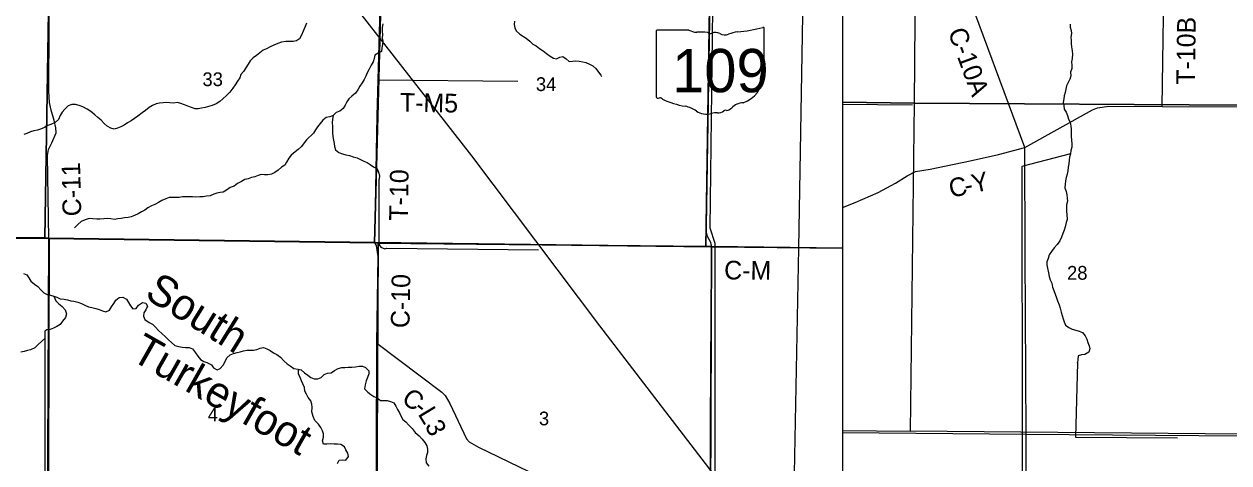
# Model space of a CAD drawing. Extents: x -6.2 to 37.4, y 0.2 to 22.2.
# Drawn here: x 3.834 to 5.67, y 15.024 to 15.692 of the extents above; entities that cross this region are included whole.
import ezdxf

# ---------------------------------------------------------------- set-up
doc = ezdxf.new("R2010")
doc.units = 0
for name, color, linetype in [('GM_X_County_Road', 7, 'Continuous'), ('GM_X_County_Road_Text', 7, 'Continuous'), ('GM_X_Minor_River', 7, 'Continuous'), ('GM_X_Minor_River_Text', 7, 'Continuous'), ('GM_X_Rail_Line', 7, 'Continuous'), ('GM_X_Section', 7, 'Continuous'), ('GM_X_Section_Text', 7, 'Continuous'), ('GM_X_State_Location', 7, 'Continuous'), ('GM_X_State_Route', 7, 'Continuous'), ('GM_X_State_Shield', 7, 'Continuous'), ('GM_X_Township', 7, 'Continuous'), ('GM_X_Township_Road', 7, 'Continuous'), ('GM_X_Township_Road_Text', 7, 'Continuous'), ('GM_X_US_Shield', 7, 'Continuous'), ('SH_Border', 7, 'Continuous'), ('SH_Cut_Line', 7, 'Continuous')]:
    doc.layers.add(name, color=color, linetype=linetype)

msp = doc.modelspace()

# ---------------------------------------------------------------- linework, layer by layer
at = {"layer": 'GM_X_County_Road'}
for p, q in [((3.8714, 15.3654), (4.3681, 15.3589)), ((4.3681, 15.3589), (4.8816, 15.3526)), ((4.8816, 15.3526), (5.0809, 15.3505))]:
    msp.add_line(p, q, dxfattribs=at)
for points in [[(5.3585, 15.5042), (5.2393, 15.8258), (5.1464, 16.0725), (5.0809, 16.2466)], [(3.8714, 15.3654), (3.8691, 15.4916), (3.8708, 15.5012), (3.8761, 15.511), (3.8823, 15.5261), (3.8819, 15.5339), (3.8792, 15.5453), (3.8747, 15.561), (3.8723, 15.5724), (3.8714, 15.5899), (3.8725, 15.7871), (3.8731, 15.8656)], [(5.3585, 15.5042), (5.4617, 15.5613), (5.4694, 15.5646), (5.4865, 15.567), (5.5679, 15.5665), (5.6937, 15.5658), (5.8547, 15.5649), (5.8668, 15.5655), (5.8895, 15.5604), (5.9287, 15.5514), (5.9432, 15.5457), (5.9817, 15.5284), (6.1367, 15.4568), (6.1474, 15.4498), (6.1658, 15.4376), (6.1945, 15.414)], [(5.0809, 15.4125), (5.0999, 15.4202), (5.1353, 15.4356), (5.1613, 15.4498), (5.1793, 15.4609), (5.1918, 15.4674), (5.2144, 15.471), (5.2752, 15.4835), (5.3182, 15.4934), (5.3585, 15.5042)], [(2.9611, 15.3728), (3.3655, 15.368), (3.8714, 15.3654)], [(4.3712, 15.2058), (4.3733, 15.3381), (4.3705, 15.3549), (4.3681, 15.3589)], [(4.3712, 15.2058), (4.4704, 15.1311), (4.475, 15.1261), (4.4823, 15.114), (4.5079, 15.0602), (4.5117, 15.0558), (4.5262, 15.0474), (4.6796, 14.9736), (4.7056, 14.9596), (4.7333, 14.9416), (4.7507, 14.9275), (4.7964, 14.8806)]]:
    msp.add_lwpolyline(points, dxfattribs=at)
at = {"layer": 'GM_X_Minor_River'}
for p, q in [((5.0809, 15.5701), (5.1874, 15.5691)), ((3.8653, 15.2244), (3.8642, 14.3074))]:
    msp.add_line(p, q, dxfattribs=at)
for points in [[(4.8897, 16.0915), (4.8869, 16.0485), (4.8784, 15.3818), (4.886, 15.3582), (4.8861, 14.8386)], [(4.2639, 15.6933), (4.2621, 15.6882), (4.2588, 15.6811), (4.2564, 15.6749), (4.2534, 15.6697), (4.2485, 15.6664), (4.2438, 15.6654), (4.2385, 15.6654), (4.2326, 15.6656), (4.2259, 15.6645), (4.2202, 15.6623), (4.214, 15.6599), (4.2088, 15.6574), (4.203, 15.6545), (4.1977, 15.6522), (4.1926, 15.648), (4.1878, 15.6439), (4.1825, 15.6407), (4.178, 15.6359), (4.1752, 15.6308), (4.1716, 15.6253), (4.1681, 15.6199), (4.1639, 15.615), (4.1623, 15.6102), (4.1589, 15.6053), (4.1555, 15.5994), (4.1516, 15.5942), (4.147, 15.5884), (4.1421, 15.5832), (4.1367, 15.5779), (4.1318, 15.5739), (4.1262, 15.5706), (4.1202, 15.5679), (4.1093, 15.5647), (4.104, 15.5637), (4.099, 15.5629), (4.0941, 15.563), (4.0889, 15.5651), (4.0832, 15.5671), (4.078, 15.5692), (4.0726, 15.571), (4.0675, 15.5727), (4.061, 15.5714), (4.0557, 15.5721), (4.0508, 15.5723), (4.0457, 15.5718), (4.0399, 15.5714), (4.035, 15.5703), (4.0292, 15.568), (4.0242, 15.5647), (4.0188, 15.5605), (4.0137, 15.5566), (4.0071, 15.5517), (4.0021, 15.5483), (3.9967, 15.5448), (3.9911, 15.5414), (3.986, 15.5381), (3.981, 15.5354), (3.9757, 15.5333), (3.9709, 15.5319), (3.9658, 15.5332), (3.9604, 15.5364), (3.9554, 15.5405), (3.9512, 15.5454)], [(4.3801, 15.6922), (4.379, 15.6869), (4.3792, 15.681), (4.3798, 15.6759), (4.3793, 15.6708), (4.3801, 15.666), (4.3798, 15.6609), (4.3785, 15.656), (4.3781, 15.6503), (4.3733, 15.6478), (4.3683, 15.6447), (4.3672, 15.6394), (4.3653, 15.6346), (4.3627, 15.6293), (4.3595, 15.6233), (4.3563, 15.6177), (4.3544, 15.6127), (4.3518, 15.6074), (4.3488, 15.6024), (4.3454, 15.5974), (4.342, 15.592), (4.3385, 15.5868), (4.3332, 15.582), (4.3284, 15.5783), (4.3254, 15.5735), (4.3231, 15.5686), (4.3196, 15.5634), (4.3145, 15.5592), (4.3093, 15.5573), (4.3045, 15.553), (4.2993, 15.5505), (4.2941, 15.5499), (4.2887, 15.5457), (4.2849, 15.5407), (4.2808, 15.5357), (4.2778, 15.5309), (4.2746, 15.5258), (4.2639, 15.5157), (4.2602, 15.5109), (4.2562, 15.5057), (4.2513, 15.5011), (4.2465, 15.4976), (4.2408, 15.4923), (4.2369, 15.4875), (4.2333, 15.4819), (4.2307, 15.477), (4.2259, 15.474), (4.2208, 15.4696), (4.2158, 15.4657), (4.2108, 15.4632), (4.205, 15.4624), (4.1999, 15.4626), (4.195, 15.4629), (4.1902, 15.4613), (4.1854, 15.4594), (4.1803, 15.4582), (4.1749, 15.4565), (4.1701, 15.4553), (4.1649, 15.4524), (4.1586, 15.449), (4.1537, 15.4453), (4.1478, 15.443), (4.142, 15.439), (4.1369, 15.436), (4.1322, 15.4355), (4.1274, 15.4342), (4.1226, 15.4328), (4.1171, 15.4305), (4.1117, 15.4299), (4.1064, 15.4291), (4.1015, 15.4288), (4.0954, 15.4285), (4.0903, 15.4286), (4.0853, 15.4286), (4.08, 15.4289), (4.0751, 15.4287), (4.0698, 15.4279), (4.065, 15.4278)], [(4.5807, 15.6963), (4.5805, 15.6914), (4.5813, 15.6863), (4.5833, 15.6815), (4.5888, 15.6764), (4.5985, 15.6704), (4.6042, 15.6662), (4.6088, 15.6614), (4.6139, 15.6588), (4.6189, 15.6548), (4.6245, 15.651), (4.6298, 15.6471), (4.6352, 15.643), (4.6401, 15.6402), (4.6449, 15.6391), (4.65, 15.6416), (4.6547, 15.6426), (4.6595, 15.639), (4.6644, 15.6349), (4.6695, 15.6357), (4.6746, 15.6361), (4.6795, 15.6354), (4.6848, 15.6343), (4.6897, 15.6336), (4.6951, 15.6311), (4.7002, 15.6285), (4.705, 15.6244), (4.709, 15.619), (4.7127, 15.6141), (4.7134, 15.6124)], [(5.4278, 15.692), (5.4277, 15.6871), (5.4291, 15.6823), (5.4298, 15.6776), (5.4286, 15.6723), (5.4294, 15.667), (5.4293, 15.6622), (5.4298, 15.6571), (5.4306, 15.6512), (5.4311, 15.6464), (5.4305, 15.6394), (5.4297, 15.6345), (5.43, 15.6296), (5.43, 15.6243), (5.4282, 15.6186), (5.4285, 15.6131), (5.4272, 15.6082), (5.4247, 15.6029), (5.4219, 15.5977), (5.4202, 15.5878), (5.4184, 15.5829), (5.4179, 15.578), (5.4168, 15.5727), (5.4182, 15.5678), (5.4185, 15.5626), (5.4216, 15.5577), (5.4238, 15.5529), (5.425, 15.5473), (5.4278, 15.5425), (5.4288, 15.5366), (5.4293, 15.5317), (5.4294, 15.526), (5.4294, 15.5205), (5.4295, 15.5156), (5.4302, 15.5093), (5.4301, 15.5044), (5.4288, 15.4993), (5.4281, 15.4944), (5.4267, 15.4895), (5.426, 15.4845), (5.4255, 15.479), (5.4247, 15.4739), (5.4242, 15.4684), (5.4231, 15.4633), (5.4215, 15.4583), (5.4206, 15.4532), (5.4202, 15.448), (5.4197, 15.4425), (5.4218, 15.4372), (5.4225, 15.4321), (5.4231, 15.4267), (5.4236, 15.422), (5.4222, 15.4169), (5.4221, 15.4114), (5.4222, 15.4066), (5.4228, 15.4019), (5.4231, 15.3945), (5.4216, 15.3896), (5.4202, 15.3832), (5.4187, 15.3781), (5.4163, 15.3732), (5.4143, 15.3673), (5.4117, 15.3619), (5.4078, 15.3563), (5.4034, 15.3513), (5.3993, 15.3458), (5.3957, 15.3406), (5.3939, 15.3351), (5.3923, 15.3298), (5.3922, 15.3251), (5.3932, 15.3202), (5.3944, 15.3129), (5.3956, 15.3076), (5.3974, 15.3022), (5.3996, 15.2975), (5.4006, 15.291), (5.4026, 15.2862), (5.405, 15.2807), (5.4069, 15.2751), (5.4083, 15.2703), (5.4111, 15.2644), (5.4125, 15.2591), (5.4137, 15.2534), (5.4153, 15.248), (5.4171, 15.243), (5.4185, 15.2383), (5.4203, 15.2333), (5.4256, 15.2296), (5.4306, 15.2274), (5.4361, 15.2258), (5.4416, 15.224), (5.4467, 15.2222), (5.4504, 15.217), (5.4528, 15.212), (5.4545, 15.207), (5.4567, 15.202)], [(3.9512, 15.5454), (3.9462, 15.5499), (3.9412, 15.554), (3.9351, 15.5586), (3.9295, 15.5623), (3.923, 15.5659), (3.9177, 15.5682), (3.9121, 15.5697), (3.9064, 15.5693), (3.901, 15.5675), (3.8956, 15.5626), (3.8916, 15.5577), (3.8886, 15.5525), (3.8858, 15.5467), (3.8811, 15.5419), (3.8746, 15.5389), (3.8696, 15.5373), (3.8648, 15.5346), (3.8586, 15.532), (3.8538, 15.5304), (3.8487, 15.5296), (3.8432, 15.528), (3.8378, 15.5254), (3.833, 15.524)], [(4.3045, 15.553), (4.3037, 15.5472), (4.3032, 15.5417), (4.3036, 15.5366), (4.3036, 15.5318), (4.3038, 15.5261), (4.3043, 15.5208), (4.305, 15.5153), (4.306, 15.5103), (4.3065, 15.5056), (4.3082, 15.5006), (4.3134, 15.4966), (4.3186, 15.4946), (4.3237, 15.4929), (4.3294, 15.4916), (4.335, 15.4899), (4.3412, 15.4882), (4.3464, 15.4856), (4.3515, 15.4834), (4.3563, 15.4809), (4.3612, 15.4783), (4.366, 15.4748), (4.3714, 15.4714), (4.3739, 15.4662), (4.3753, 15.4614), (4.3745, 15.4559), (4.3743, 15.4552)], [(5.4281, 15.4944), (5.3538, 15.4752), (5.3544, 15.0595), (5.3561, 14.5724)], [(4.3743, 15.4552), (4.3742, 15.3624), (4.3746, 15.3556), (4.3773, 15.3521), (4.3835, 15.3498), (4.3866, 15.3509), (4.6176, 15.3479)], [(4.065, 15.4278), (4.0597, 15.4276), (4.0548, 15.4276), (4.0498, 15.4258), (4.0433, 15.4232), (4.0384, 15.4204), (4.033, 15.4174), (4.0278, 15.4149), (4.0224, 15.412), (4.0174, 15.4085), (4.0126, 15.4058), (4.0076, 15.4028), (4.0018, 15.4003), (3.9968, 15.3985), (3.9921, 15.3975), (3.9865, 15.3971), (3.9814, 15.3956), (3.9762, 15.3951), (3.9713, 15.3945), (3.966, 15.3951), (3.9605, 15.3958), (3.955, 15.3954), (3.9491, 15.395), (3.9442, 15.3949), (3.9381, 15.3953), (3.9327, 15.3958), (3.9269, 15.3939), (3.9204, 15.3913), (3.9155, 15.3869), (3.9104, 15.3817), (3.9102, 15.3815)], [(3.8325, 15.3122), (3.8376, 15.3102), (3.8408, 15.3054), (3.8441, 15.3003), (3.8493, 15.296), (3.8545, 15.2922), (3.8589, 15.2874), (3.8636, 15.2825), (3.8687, 15.2803), (3.8736, 15.2792), (3.8787, 15.2775), (3.8837, 15.2758), (3.8888, 15.2734), (3.8945, 15.2731), (3.8997, 15.272), (3.9046, 15.2703), (3.9095, 15.2701), (3.9157, 15.2683), (3.921, 15.2662), (3.9264, 15.264), (3.9316, 15.2615), (3.9369, 15.2604), (3.9428, 15.2589), (3.9482, 15.2573), (3.9533, 15.255), (3.9582, 15.2539), (3.9635, 15.2562), (3.9667, 15.2613), (3.9705, 15.2665), (3.9733, 15.2713), (3.9783, 15.2757), (3.984, 15.2761), (3.9898, 15.2731), (3.9927, 15.2681), (3.996, 15.2629), (3.9994, 15.258), (4.0042, 15.2588), (4.0079, 15.2639), (4.0138, 15.2679), (4.0192, 15.2671), (4.0219, 15.2623), (4.0189, 15.2569), (4.0163, 15.252), (4.0154, 15.2469), (4.0175, 15.2418), (4.024, 15.2374), (4.0292, 15.2348), (4.034, 15.2301), (4.0383, 15.2252), (4.0438, 15.2203), (4.0486, 15.216), (4.0536, 15.2109), (4.0584, 15.2072), (4.0635, 15.2025), (4.0694, 15.201), (4.0745, 15.2001), (4.0798, 15.1995), (4.0853, 15.1994), (4.0901, 15.1975), (4.0949, 15.1913), (4.0985, 15.1863), (4.1023, 15.1812), (4.1074, 15.1782), (4.1123, 15.1766), (4.119, 15.1731), (4.1221, 15.1683)], [(3.8787, 15.2775), (3.8819, 15.2706), (3.8867, 15.2659), (3.8917, 15.2619), (3.896, 15.2567), (3.898, 15.2508), (3.8968, 15.2449), (3.8923, 15.2393), (3.8885, 15.2343), (3.8835, 15.2313), (3.8783, 15.2287), (3.8732, 15.227), (3.8684, 15.2264), (3.8653, 15.2244)], [(3.8653, 15.2133), (3.8601, 15.2086), (3.8552, 15.2038), (3.8498, 15.199), (3.8436, 15.1956), (3.8388, 15.1946), (3.8336, 15.1931), (3.8285, 15.1923)], [(5.4567, 15.202), (5.4576, 15.1973), (5.456, 15.192), (5.4502, 15.1887), (5.4449, 15.1882), (5.4401, 15.1868), (5.4392, 15.1813), (5.4389, 15.1762), (5.4389, 15.1764)], [(4.1221, 15.1683), (4.1276, 15.1653), (4.1325, 15.1674), (4.1372, 15.1726), (4.1402, 15.178), (4.1428, 15.1835), (4.1477, 15.1882), (4.1525, 15.1902), (4.1582, 15.1917), (4.163, 15.1929), (4.1678, 15.1945), (4.1729, 15.1953), (4.1784, 15.1955), (4.1834, 15.1954), (4.1885, 15.1962), (4.1935, 15.1981), (4.1983, 15.1993), (4.2037, 15.1974), (4.2086, 15.1948), (4.2138, 15.1912), (4.2186, 15.1888), (4.2244, 15.1845), (4.2295, 15.1788), (4.2343, 15.1743), (4.2393, 15.1713), (4.2447, 15.1672), (4.2511, 15.1662), (4.256, 15.1655), (4.261, 15.1608), (4.2658, 15.1571), (4.2706, 15.1535), (4.2757, 15.1517), (4.2814, 15.1517), (4.2862, 15.1538), (4.2911, 15.1581), (4.2962, 15.16), (4.3014, 15.1608), (4.3066, 15.1644), (4.312, 15.1673), (4.3177, 15.1687), (4.3225, 15.1689), (4.3274, 15.1695), (4.3331, 15.1695), (4.3384, 15.1699), (4.344, 15.1711), (4.3493, 15.171), (4.3541, 15.1687), (4.3587, 15.1638), (4.3588, 15.1591), (4.3569, 15.1535), (4.3551, 15.1484), (4.3535, 15.1424), (4.3524, 15.1363), (4.3572, 15.1311), (4.362, 15.1275), (4.3668, 15.1245), (4.3717, 15.1225), (4.3767, 15.1187), (4.3818, 15.1184), (4.387, 15.1184), (4.3922, 15.117), (4.3971, 15.1153), (4.4002, 15.1099), (4.4027, 15.1051), (4.4055, 15.0999), (4.4079, 15.0951), (4.4105, 15.0897), (4.4154, 15.0861), (4.4201, 15.0812), (4.4249, 15.076), (4.4293, 15.07), (4.4356, 15.0648), (4.4402, 15.0598), (4.4442, 15.0545), (4.4471, 15.0497), (4.4484, 15.0447), (4.4485, 15.0396), (4.447, 15.0347), (4.4457, 15.0298), (4.4463, 15.0237), (4.4503, 15.0187)], [(4.3114, 15.0228), (4.3139, 15.0276), (4.3186, 15.028), (4.3237, 15.0279), (4.3281, 15.0335), (4.3271, 15.0384), (4.3238, 15.0433), (4.3221, 15.0481), (4.3163, 15.0516), (4.311, 15.052), (4.3063, 15.0519), (4.301, 15.0527), (4.2951, 15.0521), (4.29, 15.0522), (4.2884, 15.0572), (4.2897, 15.0629), (4.2899, 15.0676), (4.2885, 15.0726), (4.2858, 15.0774), (4.282, 15.0826), (4.2768, 15.0879), (4.2742, 15.094), (4.2719, 15.1013), (4.2725, 15.1078), (4.2723, 15.1131), (4.2705, 15.1181), (4.2665, 15.1231), (4.2638, 15.1281), (4.2613, 15.1329), (4.2607, 15.1383), (4.2586, 15.1438), (4.2561, 15.1486), (4.2541, 15.1536), (4.252, 15.159), (4.2518, 15.1641), (4.2527, 15.166)], [(5.4389, 15.1762), (5.436, 15.0627), (5.591, 15.0617)]]:
    msp.add_lwpolyline(points, dxfattribs=at)
at = {"layer": 'GM_X_Rail_Line'}
for points in [[(5.0025, 14.3074), (5.0025, 14.3335), (5.0039, 14.639), (5.0028, 14.7258), (5.0054, 14.9018), (5.0142, 15.3507), (5.0314, 16.3553), (5.0343, 16.5004), (5.0358, 16.5978), (5.0401, 16.8553), (5.0435, 17.1071), (5.0536, 17.6004), (5.0579, 17.8816), (5.0677, 18.5001), (5.0692, 18.5857), (5.0746, 18.8476), (5.0809, 19.3027)], [(5.0809, 17.5845), (5.0809, 14.5732), (5.1289, 14.5727), (5.2004, 14.572), (5.3612, 14.571), (5.3745, 14.5709), (5.4879, 14.5699), (5.5688, 14.5693), (5.6862, 14.5684)], [(4.9765, 14.7094), (4.9883, 14.7219), (4.9981, 14.7352), (5, 14.7492), (5, 14.7982), (4.9981, 14.816), (4.9968, 14.8334), (4.9909, 14.858), (4.9808, 14.8805), (4.9659, 14.9044), (4.94, 14.9373), (4.9005, 14.9855), (4.7108, 15.2324), (4.5158, 15.4915), (4.3437, 15.7115)], [(5.0809, 15.3507), (4.8814, 15.3529), (4.368, 15.3592), (3.8713, 15.3657), (3.3654, 15.3683), (2.872, 15.3742), (2.8725, 14.8583), (2.8721, 14.3543), (2.8719, 14.3074), (5.0809, 14.3074)]]:
    msp.add_lwpolyline(points, dxfattribs=at)
at = {"layer": 'GM_X_Section'}
for points in [[(5.6991, 16.0714), (5.6928, 15.5685), (5.1903, 15.5715), (5.1946, 16.0748)], [(3.3774, 15.8739), (3.8735, 15.8683), (3.8652, 15.3662), (3.3746, 15.3703), (3.3638, 15.3703)], [(3.8735, 15.8683), (4.3809, 15.8604), (4.3675, 15.3588), (3.8718, 15.3661), (3.8652, 15.3662)], [(4.3809, 15.8604), (4.8806, 15.8553), (4.8727, 15.3534), (4.373, 15.3585), (4.3675, 15.3588)], [(5.1903, 15.5715), (5.6928, 15.5685), (5.6894, 15.0671), (5.1846, 15.0717)], [(3.8652, 15.3662), (3.8718, 15.3661), (3.8704, 14.8473), (3.3743, 14.8525), (3.3746, 15.3703)], [(3.8718, 15.3661), (4.3675, 15.3588), (4.373, 15.3585), (4.3708, 14.8405), (3.8704, 14.8473)], [(4.373, 15.3585), (4.8727, 15.3534), (4.8812, 15.3533), (4.8791, 14.8372), (4.3708, 14.8405)]]:
    msp.add_lwpolyline(points, close=True, dxfattribs=at)
for points in [[(5.0809, 15.3506), (4.8812, 15.3533), (4.8727, 15.3534), (4.8806, 15.8553), (5.0809, 15.8527)], [(5.0809, 14.8352), (4.8791, 14.8372), (4.8812, 15.3533), (5.0809, 15.3506)]]:
    msp.add_lwpolyline(points, dxfattribs=at)
at = {"layer": 'GM_X_State_Route'}
for points in [[(4.8816, 15.3526), (4.8801, 15.3594), (4.8777, 15.3641), (4.8752, 15.3685), (4.8737, 15.374), (4.8731, 15.3856), (4.8802, 15.8524), (4.8854, 16.1035), (4.8906, 16.3555)], [(4.8791, 14.9557), (4.8801, 15.1803), (4.8816, 15.3526)]]:
    msp.add_lwpolyline(points, dxfattribs=at)
at = {"layer": 'GM_X_State_Shield'}
for p, q in [((4.7968, 15.6812), (4.7968, 15.5811)), ((4.8467, 15.6829), (4.7984, 15.6829)), ((4.9616, 15.633), (4.9616, 15.6854)), ((4.9616, 15.6331), (4.9616, 15.633))]:
    msp.add_line(p, q, dxfattribs=at)
for centre, major_axis, start_param, end_param in [((4.7987, 15.6814), (0.00191, 0), 1.712693, 3.28349), ((4.8582, 15.6945), (0.0185, 0), 4.042523, 4.731795), ((4.8643, 15.6267), (0.0665, 0), 1.404758, 1.657858), ((4.8794, 15.6819), (0.00534, 0), 3.836095, 5.185415), ((4.8873, 15.6703), (0.0111, 0), 0.950623, 2.079405), ((4.9252, 15.6523), (0.0352, 0), 1.699011, 2.107814), ((4.9029, 15.8193), (0.1748, 0), 4.814394, 5.042369), ((4.9598, 15.6856), (0.00183, 0), 6.141152, 7.989035), ((4.9016, 15.6862), (0.0134, 0), 4.081561, 5.145723), ((4.9612, 15.6292), (0.00284, 0), 1.883978, 3.671073), ((4.9431, 15.6226), (0.017, 0), 5.934695, 6.695948), ((4.9597, 15.6328), (0.00196, 0), 5.05454, 6.418171), ((4.9127, 15.6045), (0.0437, 0), 5.101752, 6.440018), ((4.9682, 15.6111), (0.0124, 0), 2.387724, 3.262537), ((4.7987, 15.5809), (0.00193, 0), 3.00124, 4.508301), ((4.799, 15.5911), (0.0147, 0), 4.665946, 4.897461), ((4.802, 15.5753), (0.0053, 0), 0.519207, 1.627899), ((4.8689, 15.6652), (0.1262, 0), 4.195997, 4.488961), ((4.9311, 15.553), (0.0239, 0), 1.647645, 2.488434), ((4.8313, 15.5362), (0.0395, 0), 0.823519, 1.323587), ((4.874, 15.5749), (0.0251, 0), 4.026481, 4.996735), ((4.8885, 15.5403), (0.0206, 0), 1.495662, 1.94098), ((4.8903, 15.5674), (0.0133, 0), 4.691044, 5.507374), ((4.9024, 15.5577), (0.00376, 0), 1.147584, 2.315152), ((4.9008, 15.5714), (0.0141, 0), 4.937069, 5.64225)]:
    msp.add_ellipse(centre, major_axis=major_axis, ratio=0.8, start_param=start_param, end_param=end_param, dxfattribs=at)
at = {"layer": 'GM_X_Township'}
msp.add_lwpolyline([(5.0809, 15.3507), (4.8814, 15.3529), (4.368, 15.3592), (3.8713, 15.3657), (3.3654, 15.3683), (2.872, 15.3742), (2.8829, 15.8796)], dxfattribs=at)
at = {"layer": 'GM_X_Township_Road'}
for p, q in [((4.3733, 15.6072), (4.5858, 15.6048)), ((5.0809, 15.0697), (5.3607, 15.0673))]:
    msp.add_line(p, q, dxfattribs=at)
for points in [[(5.5679, 15.5665), (5.5712, 15.8066), (5.573, 15.9877), (5.5744, 16.0683)], [(4.3681, 15.3589), (4.3718, 15.552), (4.3733, 15.6072), (4.3776, 15.77), (4.3793, 15.7755), (4.3817, 15.7813), (4.382, 15.7874), (4.38, 15.7948), (4.3765, 15.8017), (4.3762, 15.8114), (4.3779, 15.8214), (4.3796, 15.8387), (4.3799, 15.8573)], [(5.3607, 15.0673), (5.3589, 15.3415), (5.3585, 15.5042)], [(3.869, 14.8445), (3.8703, 15.1395), (3.8714, 15.3654)], [(4.3712, 15.2058), (4.3733, 15.3381), (4.3705, 15.3549), (4.3681, 15.3589)], [(4.3697, 14.8376), (4.3704, 15.0375), (4.3712, 15.2058)], [(5.3607, 15.0673), (5.6894, 15.0647), (5.9948, 15.062), (6.1917, 15.0602)], [(5.3613, 14.7616), (5.3613, 14.7636), (5.3611, 14.8884), (5.3607, 15.0673)]]:
    msp.add_lwpolyline(points, dxfattribs=at)
at = {"layer": 'GM_X_US_Shield'}
for points in [[(5.0809, 16.0763), (5.0809, 15.5732), (5.1903, 15.5715), (5.1946, 16.0748)], [(5.0809, 15.5732), (5.0809, 15.0728), (5.1846, 15.0717), (5.1903, 15.5715)]]:
    msp.add_lwpolyline(points, close=True, dxfattribs=at)
at = {"layer": 'SH_Border'}
msp.add_line((5.0809, 21.1074), (5.0809, 14.3074), dxfattribs=at)
at = {"layer": 'SH_Cut_Line'}
msp.add_lwpolyline([(5.0809, 17.7074), (5.0809, 14.5732), (5.1289, 14.5727), (5.2004, 14.572), (5.3612, 14.571), (5.3745, 14.5709), (5.4879, 14.5699), (5.5688, 14.5693), (5.6862, 14.5684)], dxfattribs=at)

# ---------------------------------------------------------------- texts
at = {"layer": 'GM_X_County_Road_Text'}
for s, height, rotation, p in [('C-10A', 0.02841, 290.3499, (5.241, 15.6804)), ('C-11', 0.02841, 91.3727, (3.9208, 15.3995)), ('C', 0.0284, 11.0198, (5.2458, 15.4275)), ('Y', 0.0284, 12.8774, (5.2811, 15.4345)), ('-', 0.0284, 11.5172, (5.269, 15.432)), ('C-M', 0.02841, 359.6339, (4.9003, 15.3031)), ('C-10', 0.02841, 88.9714, (4.4208, 15.2287)), ('C', 0.0284, 322.3308, (4.4071, 15.1176)), ('-', 0.0284, 322.3912, (4.4256, 15.1033)), ('L', 0.0284, 301.1622, (4.433, 15.0982)), ('3', 0.0284, 296.0321, (4.4437, 15.0806))]:
    msp.add_text(s, height=height, rotation=rotation, dxfattribs=at).set_placement(p)
at = {"layer": 'GM_X_Minor_River_Text'}
for s, height, rotation, p in [('South', 0.04738, 328.1932, (4.0153, 15.276)), ('Turkeyfoot', 0.04737, 330.3975, (3.994, 15.1817))]:
    msp.add_text(s, height=height, rotation=rotation, dxfattribs=at).set_placement(p)
at = {"layer": 'GM_X_Section_Text'}
for s, height, p in [('33', 0.02093, (4.1054, 15.5975)), ('34', 0.02093, (4.6135, 15.59)), ('28', 0.02093, (5.4229, 15.3026)), ('4', 0.0209, (4.1135, 15.0868)), ('3', 0.0209, (4.6181, 15.0808))]:
    msp.add_text(s, height=height, rotation=0, dxfattribs=at).set_placement(p)
at = {"layer": 'GM_X_State_Location'}
for s in ['s', 'r']:
    msp.add_text(s, height=0.0000947, dxfattribs=at).set_placement((4.8774, 15.6245))
msp.add_text('109', height=0.0000947, rotation=0, dxfattribs=at).set_placement((4.8439, 15.6176))
at = {"layer": 'GM_X_State_Shield'}
msp.add_text('109', height=0.06592, dxfattribs=at).set_placement((4.8211, 15.5882))
at = {"layer": 'GM_X_Township_Road_Text'}
for s, rotation, p in [('T-10B', 89.211, (5.6178, 15.5994)), ('T-M5', 359.1134, (4.4061, 15.5586)), ('T-10', 88.9397, (4.4182, 15.3924))]:
    msp.add_text(s, height=0.02841, rotation=rotation, dxfattribs=at).set_placement(p)

doc.saveas('drawing.dxf')
